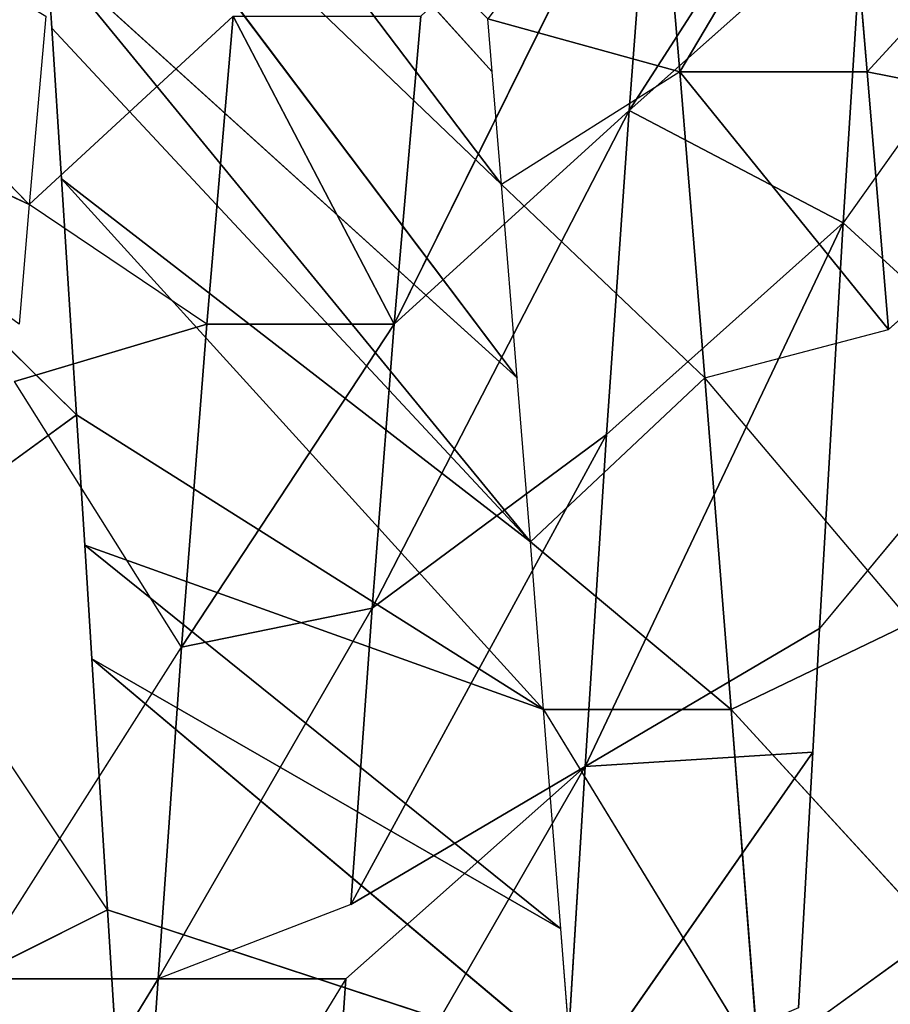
# Model space of a CAD drawing. Extents: x 0 to 40, y 0 to 81.9.
# Tile 554 of 623: x 33.376 to 33.783, y 75.366 to 75.826. Entities that reach past the tile are written whole.
import ezdxf

# ---------------------------------------------------------------- set-up
doc = ezdxf.new("R2010")
doc.units = 0
doc.header["$LTSCALE"] = 25.4
doc.layers.get('0').update_dxf_attribs({"color": 13, "linetype": 'CONTINUOUS'})

# ---------------------------------------------------------------- blocks, each defined once
blk = doc.blocks.new('ICE-TUBE-LED-S-8118_STL')
at = {"color": 0}
for p, q in [((76.05834, -11.27478, 44.68517), (76.16319, -11.04919, 44.30544)), ((76.05834, -11.27478, 44.68517), (76.16319, -11.04919, 44.30544)), ((76.28065, -11.05706, 44.37794), (76.05834, -11.27478, 44.68517)), ((76.28065, -11.05706, 44.37794), (76.05834, -11.27478, 44.68517)), ((75.96018, -11.29689, 47.79501), (76.05195, -11.20354, 47.75323)), ((75.96018, -11.29689, 47.79501), (75.89935, -11.21324, 47.81963)), ((75.72937, -11.31136, 47.8763), (75.87352, -11.21487, 47.82938)), ((75.72937, -11.31136, 47.8763), (75.68682, -11.22649, 47.88782)), ((75.69709, -11.33494, 44.51016), (75.53577, -11.23628, 44.46555)), ((75.69709, -11.24744, 44.51016), (75.69709, -11.33494, 44.51016)), ((75.69709, -11.24744, 44.51016), (75.85174, -11.34587, 44.57121)), ((75.85174, -11.34587, 44.57121), (75.97572, -11.26794, 44.63469)), ((76.0024, -11.35761, 44.65023), (75.97572, -11.26794, 44.63469)), ((76.05834, -11.27478, 44.68517), (76.0024, -11.27011, 44.65023)), ((76.36428, -11.27057, 47.56302), (76.06761, -11.49511, 47.30872)), ((76.36428, -11.27057, 47.56302), (76.06761, -11.49511, 47.30872)), ((76.36428, -11.27057, 47.56302), (76.12013, -11.49078, 47.27227)), ((76.36428, -11.27057, 47.56302), (76.12013, -11.49078, 47.27227)), ((76.27724, -11.27636, 47.62432), (75.97742, -11.50246, 47.36433)), ((76.27724, -11.27636, 47.62432), (75.97742, -11.50246, 47.36433)), ((76.0024, -11.35761, 44.65023), (76.05834, -11.27478, 44.68517)), ((76.14606, -11.28251, 44.74693), (76.05834, -11.27478, 44.68517)), ((76.14606, -11.37001, 44.74693), (76.05834, -11.27478, 44.68517)), ((76.27724, -11.27636, 47.62432), (76.06761, -11.49511, 47.30872)), ((76.27724, -11.27636, 47.62432), (76.06761, -11.49511, 47.30872)), ((76.17616, -11.283, 47.68711), (75.97742, -11.50246, 47.36433)), ((76.17616, -11.283, 47.68711), (75.97742, -11.50246, 47.36433)), ((76.14059, -11.28531, 47.70723), (76.17616, -11.283, 47.68711)), ((76.14059, -11.28531, 47.70723), (75.90089, -11.50861, 47.40528)), ((76.14059, -11.28531, 47.70723), (75.90089, -11.50861, 47.40528)), ((76.07031, -11.28986, 47.74417), (76.14059, -11.28531, 47.70723)), ((76.07031, -11.28986, 47.74417), (75.82272, -11.51481, 47.44171)), ((76.07031, -11.28986, 47.74417), (75.82272, -11.51481, 47.44171)), ((76.07031, -11.28986, 47.74417), (75.90089, -11.50861, 47.40528)), ((76.07031, -11.28986, 47.74417), (75.90089, -11.50861, 47.40528)), ((75.96018, -11.29689, 47.79501), (76.07031, -11.28986, 47.74417)), ((75.96018, -11.29689, 47.79501), (75.82272, -11.51481, 47.44171)), ((75.96018, -11.29689, 47.79501), (75.82272, -11.51481, 47.44171)), ((75.89935, -11.30074, 47.81963), (75.96018, -11.29689, 47.79501)), ((75.89935, -11.30074, 47.81963), (75.72042, -11.52282, 47.48183)), ((75.89935, -11.30074, 47.81963), (75.72042, -11.52282, 47.48183)), ((75.82272, -11.51481, 47.44171), (75.89935, -11.30074, 47.81963)), ((75.82272, -11.51481, 47.44171), (75.89935, -11.30074, 47.81963)), ((75.84633, -11.30407, 47.83918), (75.89935, -11.30074, 47.81963)), ((75.84633, -11.30407, 47.83918), (75.65839, -11.52763, 47.50224)), ((75.84633, -11.30407, 47.83918), (75.65839, -11.52763, 47.50224)), ((75.84633, -11.30407, 47.83918), (75.72042, -11.52282, 47.48183)), ((75.84633, -11.30407, 47.83918), (75.72042, -11.52282, 47.48183)), ((75.72937, -11.31136, 47.8763), (75.84633, -11.30407, 47.83918)), ((75.64503, -11.31656, 47.89814), (75.72937, -11.31136, 47.8763)), ((75.72937, -11.31136, 47.8763), (75.65839, -11.52763, 47.50224)), ((75.72937, -11.31136, 47.8763), (75.65839, -11.52763, 47.50224)), ((75.69709, -11.42244, 44.51016), (75.53577, -11.32378, 44.46555)), ((75.85174, -11.34587, 44.57121), (75.69709, -11.33494, 44.51016)), ((75.87003, -11.43473, 44.57972), (75.69709, -11.33494, 44.51016)), ((75.85174, -11.34587, 44.57121), (75.69709, -11.33494, 44.51016)), ((75.87003, -11.43473, 44.57972), (75.69709, -11.33494, 44.51016)), ((75.73182, -11.42481, 44.52224), (75.69709, -11.33494, 44.51016)), ((75.69709, -11.42244, 44.51016), (75.69709, -11.33494, 44.51016)), ((76.0024, -11.35761, 44.65023), (75.85174, -11.34587, 44.57121)), ((76.0024, -11.44511, 44.65023), (75.85174, -11.34587, 44.57121)), ((76.0024, -11.35761, 44.65023), (75.85174, -11.34587, 44.57121)), ((75.87003, -11.43473, 44.57972), (75.85174, -11.34587, 44.57121)), ((76.0024, -11.44511, 44.65023), (75.85174, -11.34587, 44.57121)), ((75.87003, -11.43473, 44.57972), (75.85174, -11.34587, 44.57121)), ((76.14606, -11.37001, 44.74693), (76.0024, -11.35761, 44.65023)), ((76.0024, -11.44511, 44.65023), (76.0024, -11.35761, 44.65023)), ((76.14606, -11.37001, 44.74693), (76.0024, -11.35761, 44.65023)), ((76.0024, -11.44511, 44.65023), (76.0024, -11.35761, 44.65023)), ((75.69709, -11.42244, 44.51016), (75.58933, -11.41501, 44.47832)), ((75.69709, -11.42244, 44.51016), (75.79614, -11.53419, 44.34405)), ((75.87003, -11.43473, 44.57972), (75.73182, -11.42481, 44.52224)), ((75.73182, -11.42481, 44.52224), (75.79614, -11.53419, 44.34405)), ((75.73182, -11.42481, 44.52224), (75.95103, -11.54411, 44.40846)), ((75.73182, -11.42481, 44.52224), (75.95103, -11.54411, 44.40846)), ((75.87003, -11.43473, 44.57972), (75.73182, -11.42481, 44.52224)), ((76.0024, -11.44511, 44.65023), (75.87003, -11.43473, 44.57972)), ((75.95103, -11.54411, 44.40846), (75.87003, -11.43473, 44.57972)), ((75.87003, -11.43473, 44.57972), (76.10205, -11.55468, 44.48909)), ((75.95103, -11.54411, 44.40846), (75.87003, -11.43473, 44.57972)), ((75.87003, -11.43473, 44.57972), (76.10205, -11.55468, 44.48909)), ((76.0024, -11.44511, 44.65023), (75.87003, -11.43473, 44.57972)), ((76.14606, -11.45751, 44.74693), (76.0024, -11.44511, 44.65023)), ((76.14606, -11.45751, 44.74693), (76.0024, -11.44511, 44.65023)), ((76.24675, -11.56578, 44.58566), (76.0024, -11.44511, 44.65023)), ((76.10205, -11.55468, 44.48909), (76.0024, -11.44511, 44.65023)), ((76.24675, -11.56578, 44.58566), (76.0024, -11.44511, 44.65023)), ((76.10205, -11.55468, 44.48909), (76.0024, -11.44511, 44.65023)), ((76.12013, -11.49078, 47.27227), (76.14488, -11.48872, 47.25397)), ((76.12013, -11.57828, 47.27227), (76.14488, -11.48872, 47.25397)), ((76.06761, -11.49511, 47.30872), (76.12013, -11.49078, 47.27227)), ((75.97742, -11.50246, 47.36433), (76.06761, -11.49511, 47.30872)), ((75.97742, -11.58996, 47.36433), (76.06761, -11.49511, 47.30872)), ((76.12013, -11.57828, 47.27227), (76.06761, -11.49511, 47.30872)), ((75.90089, -11.50861, 47.40528), (75.97742, -11.50246, 47.36433)), ((75.82272, -11.51481, 47.44171), (75.90089, -11.50861, 47.40528)), ((75.82272, -11.60231, 47.44171), (75.90089, -11.50861, 47.40528)), ((75.97742, -11.58996, 47.36433), (75.90089, -11.50861, 47.40528)), ((75.82272, -11.51481, 47.44171), (75.65839, -11.61513, 47.50224)), ((75.72042, -11.52282, 47.48183), (75.82272, -11.51481, 47.44171)), ((75.82272, -11.51481, 47.44171), (75.82272, -11.60231, 47.44171)), ((75.63648, -11.52439, 44.29484), (75.79614, -11.53419, 44.34405)), ((75.80289, -11.64039, 44.14608), (75.63648, -11.52439, 44.29484)), ((75.63648, -11.52439, 44.29484), (75.79614, -11.53419, 44.34405)), ((75.80289, -11.64039, 44.14608), (75.63648, -11.52439, 44.29484)), ((75.65839, -11.52763, 47.50224), (75.72042, -11.52282, 47.48183)), ((75.95103, -11.54411, 44.40846), (75.79614, -11.53419, 44.34405)), ((75.86047, -11.64356, 44.16586), (75.79614, -11.53419, 44.34405)), ((75.79614, -11.53419, 44.34405), (76.0497, -11.65456, 44.24567)), ((75.79614, -11.53419, 44.34405), (76.0497, -11.65456, 44.24567)), ((75.95103, -11.54411, 44.40846), (75.79614, -11.53419, 44.34405)), ((75.80289, -11.64039, 44.14608), (75.79614, -11.53419, 44.34405)), ((75.86047, -11.64356, 44.16586), (75.79614, -11.53419, 44.34405)), ((75.80289, -11.64039, 44.14608), (75.79614, -11.53419, 44.34405)), ((76.10205, -11.55468, 44.48909), (75.95103, -11.54411, 44.40846)), ((75.95103, -11.54411, 44.40846), (76.0497, -11.65456, 44.24567)), ((75.95103, -11.54411, 44.40846), (76.0497, -11.65456, 44.24567)), ((76.10205, -11.55468, 44.48909), (75.95103, -11.54411, 44.40846)), ((76.10205, -11.55468, 44.48909), (76.0497, -11.65456, 44.24567)), ((76.10205, -11.55468, 44.48909), (76.0497, -11.65456, 44.24567)), ((76.28065, -11.66956, 44.37794), (76.10205, -11.55468, 44.48909)), ((76.10205, -11.55468, 44.48909), (76.24675, -11.56578, 44.58566)), ((76.10205, -11.55468, 44.48909), (76.24675, -11.56578, 44.58566)), ((76.10205, -11.55468, 44.48909), (76.1993, -11.66406, 44.32652)), ((76.10205, -11.55468, 44.48909), (76.1993, -11.66406, 44.32652)), ((76.28065, -11.66956, 44.37794), (76.10205, -11.55468, 44.48909)), ((76.24926, -11.56739, 47.16787), (76.12013, -11.57828, 47.27227)), ((76.24926, -11.56739, 47.16787), (76.12013, -11.57828, 47.27227)), ((75.97742, -11.58996, 47.36433), (76.12013, -11.57828, 47.27227)), ((75.97742, -11.58996, 47.36433), (76.12013, -11.57828, 47.27227)), ((76.12013, -11.57828, 47.27227), (76.00002, -11.67563, 47.35118)), ((76.12013, -11.66578, 47.27227), (76.12013, -11.57828, 47.27227)), ((75.97742, -11.58996, 47.36433), (75.82272, -11.60231, 47.44171)), ((75.97742, -11.58996, 47.36433), (75.82272, -11.60231, 47.44171)), ((75.86331, -11.6866, 47.42344), (75.97742, -11.58996, 47.36433)), ((75.97742, -11.58996, 47.36433), (76.00002, -11.67563, 47.35118)), ((75.65839, -11.61513, 47.50224), (75.82272, -11.60231, 47.44171)), ((75.65839, -11.61513, 47.50224), (75.82272, -11.60231, 47.44171)), ((75.82272, -11.60231, 47.44171), (75.71834, -11.69799, 47.48256)), ((75.86331, -11.6866, 47.42344), (75.82272, -11.60231, 47.44171)), ((75.65839, -11.61513, 47.50224), (75.71834, -11.69799, 47.48256)), ((75.68363, -11.63376, 44.11135), (75.80289, -11.64039, 44.14608)), ((75.80289, -11.64039, 44.14608), (75.86047, -11.64356, 44.16586)), ((75.97386, -11.73752, 44.21085), (75.86047, -11.64356, 44.16586)), ((75.86047, -11.64356, 44.16586), (76.0497, -11.65456, 44.24567)), ((75.86047, -11.64356, 44.16586), (76.0497, -11.65456, 44.24567)), ((75.97386, -11.73752, 44.21085), (76.0497, -11.65456, 44.24567)), ((76.18504, -11.75062, 44.31807), (76.0497, -11.65456, 44.24567)), ((76.0497, -11.65456, 44.24567), (76.1993, -11.66406, 44.32652)), ((76.0497, -11.65456, 44.24567), (76.1993, -11.66406, 44.32652)), ((76.12013, -11.66578, 47.27227), (76.24926, -11.65489, 47.16787)), ((76.12013, -11.66578, 47.27227), (76.24926, -11.65489, 47.16787)), ((76.00002, -11.67563, 47.35118), (76.12013, -11.66578, 47.27227)), ((76.09668, -11.785, 47.51411), (76.12013, -11.66578, 47.27227)), ((76.09668, -11.785, 47.51411), (76.12013, -11.66578, 47.27227)), ((76.23877, -11.7746, 47.42022), (76.12013, -11.66578, 47.27227)), ((76.23877, -11.7746, 47.42022), (76.12013, -11.66578, 47.27227)), ((76.09668, -11.785, 47.51411), (76.00002, -11.67563, 47.35118))]:
    blk.add_line(p, q, dxfattribs=at)
mesh = blk.add_polyface(dxfattribs=at)
corners = [(81.99833, 18.65613, 0), (32.39832, 18.53461, 0), (32.39832, 18.65613, 0), (33.41051, 17.76106, 0), (34.4478, 16.85461, 0), (35.42089, 15.87956, 0), (36.32527, 14.84046, 0), (37.15673, 13.74214, 0), (37.91139, 12.58971, 0), (38.58575, 11.38851, 0), (39.17668, 10.14416, 0), (39.68142, 8.86242, 0), (40.09764, 7.54925, 0), (40.42338, 6.21078, 0), (40.65715, 4.85321, 0), (40.79784, 3.48288, 0), (40.84481, 2.10613, 0), (81.99833, -14.44387, 0), (33.41051, -13.5488, 0), (32.39832, -14.44387, 0), (32.39832, -14.32234, 0), (34.4478, -12.64234, 0), (35.42089, -11.6673, 0), (36.32527, -10.6282, 0), (37.15673, -9.52987, 0), (37.91139, -8.37744, 0), (38.58575, -7.17625, 0), (39.17668, -5.93189, 0), (39.68142, -4.65015, 0), (40.09764, -3.33699, 0), (40.42338, -1.99851, 0), (40.65715, -0.64095, 0), (40.79784, 0.72939, 0)]
mesh.append_faces([[corners[k] for k in face] for face in [(0, 1, 2), (18, 19, 20)]], dxfattribs={"vtx0": -1, "color": 0})
mesh.append_faces([[corners[k] for k in face] for face in [(1, 0, 3), (3, 0, 4), (4, 0, 5), (5, 0, 6), (6, 0, 7), (7, 0, 8), (8, 0, 9), (9, 0, 10), (10, 0, 11), (11, 0, 12), (12, 0, 13), (13, 0, 14), (14, 0, 15), (15, 0, 16), (19, 18, 17)]], dxfattribs={"vtx0": -1, "vtx1": -1, "color": 0})
mesh.append_faces([[corners[k] for k in face] for face in [(16, 0, 17), (17, 18, 21), (17, 21, 22), (17, 22, 23), (17, 23, 24), (17, 24, 25), (17, 25, 26), (17, 26, 27), (17, 27, 28), (17, 28, 29), (17, 29, 30), (17, 30, 31), (17, 31, 32), (17, 32, 16)]], dxfattribs={"vtx0": -1, "vtx2": -1, "color": 0})
mesh = blk.add_polyface(dxfattribs=at)
corners = [(81.99833, -14.44387, 92), (32.39832, -14.32234, 92), (32.39832, -14.44387, 92), (33.41051, -13.5488, 92), (34.4478, -12.64234, 92), (35.42089, -11.6673, 92), (36.32527, -10.6282, 92), (37.15673, -9.52987, 92), (37.91139, -8.37744, 92), (38.58575, -7.17625, 92), (39.17668, -5.93189, 92), (39.68142, -4.65015, 92), (40.09764, -3.33699, 92), (40.42338, -1.99851, 92), (40.65715, -0.64095, 92), (40.79784, 0.72939, 92), (40.84481, 2.10613, 92), (33.41051, 17.76106, 92), (32.39832, 18.65613, 92), (32.39832, 18.53461, 92), (81.99833, 18.65613, 92), (34.4478, 16.85461, 92), (35.42089, 15.87956, 92), (36.32527, 14.84046, 92), (37.15673, 13.74214, 92), (37.91139, 12.58971, 92), (38.58575, 11.38851, 92), (39.17668, 10.14416, 92), (39.68142, 8.86242, 92), (40.09764, 7.54925, 92), (40.42338, 6.21078, 92), (40.65715, 4.85321, 92), (40.79784, 3.48288, 92)]
mesh.append_faces([[corners[k] for k in face] for face in [(0, 1, 2), (17, 18, 19)]], dxfattribs={"vtx0": -1, "color": 0})
mesh.append_faces([[corners[k] for k in face] for face in [(1, 0, 3), (3, 0, 4), (4, 0, 5), (5, 0, 6), (6, 0, 7), (7, 0, 8), (8, 0, 9), (9, 0, 10), (10, 0, 11), (11, 0, 12), (12, 0, 13), (13, 0, 14), (14, 0, 15), (15, 0, 16), (18, 17, 20), (20, 16, 0)]], dxfattribs={"vtx0": -1, "vtx1": -1, "color": 0})
mesh.append_faces([[corners[k] for k in face] for face in [(20, 17, 21), (20, 21, 22), (20, 22, 23), (20, 23, 24), (20, 24, 25), (20, 25, 26), (20, 26, 27), (20, 27, 28), (20, 28, 29), (20, 29, 30), (20, 30, 31), (20, 31, 32), (20, 32, 16)]], dxfattribs={"vtx0": -1, "vtx2": -1, "color": 0})
mesh = blk.add_polyface(dxfattribs=at)
corners = [(82.19833, -12.64387, 2), (64.19833, 16.85613, 2), (64.19833, -12.64387, 2), (82.19833, 16.85613, 2)]
mesh.append_faces([[corners[k] for k in face] for face in [(0, 1, 2), (1, 0, 3)]], dxfattribs={"vtx0": -1, "color": 0})
mesh = blk.add_polyface(dxfattribs=at)
corners = [(64.19833, 16.85613, 90), (82.19833, -12.64387, 90), (64.19833, -12.64387, 90), (82.19833, 16.85613, 90)]
mesh.append_faces([[corners[k] for k in face] for face in [(0, 1, 2), (1, 0, 3)]], dxfattribs={"vtx0": -1, "color": 0})
mesh = blk.add_polyface(dxfattribs=at)
corners = [(76.05834, -11.27478, 44.68517), (76.0024, -11.27011, 44.65023), (76.16319, -11.04919, 44.30544)]
mesh.append_faces([[corners[k] for k in face] for face in [(0, 1, 2)]], dxfattribs={"color": 0})
mesh = blk.add_polyface(dxfattribs=at)
corners = [(76.05834, -11.27478, 44.68517), (76.16319, -11.04919, 44.30544), (76.28065, -11.05706, 44.37794)]
mesh.append_faces([[corners[k] for k in face] for face in [(0, 1, 2)]], dxfattribs={"color": 0})
mesh = blk.add_polyface(dxfattribs=at)
corners = [(76.14606, -11.28251, 44.74693), (76.05834, -11.27478, 44.68517), (76.28065, -11.05706, 44.37794)]
mesh.append_faces([[corners[k] for k in face] for face in [(0, 1, 2)]], dxfattribs={"color": 0})
mesh = blk.add_polyface(dxfattribs=at)
corners = [(76.05195, -11.20354, 47.75323), (75.89935, -11.21324, 47.81963), (75.96018, -11.29689, 47.79501)]
mesh.append_faces([[corners[k] for k in face] for face in [(0, 1, 2)]], dxfattribs={"color": 0})
mesh = blk.add_polyface(dxfattribs=at)
corners = [(75.87352, -11.21487, 47.82938), (75.68682, -11.22649, 47.88782), (75.72937, -11.31136, 47.8763)]
mesh.append_faces([[corners[k] for k in face] for face in [(0, 1, 2)]], dxfattribs={"color": 0})
mesh = blk.add_polyface(dxfattribs=at)
corners = [(75.69709, -11.33494, 44.51016), (75.53577, -11.32378, 44.46555), (75.53577, -11.23628, 44.46555), (75.69709, -11.42244, 44.51016)]
mesh.append_faces([[corners[k] for k in face] for face in [(0, 1, 2), (1, 0, 3)]], dxfattribs={"vtx0": -1, "color": 0})
mesh = blk.add_polyface(dxfattribs=at)
corners = [(75.85174, -11.34587, 44.57121), (75.69709, -11.33494, 44.51016), (75.69709, -11.24744, 44.51016)]
mesh.append_faces([[corners[k] for k in face] for face in [(0, 1, 2)]], dxfattribs={"color": 0})
mesh = blk.add_polyface(dxfattribs=at)
corners = [(76.0024, -11.35761, 44.65023), (75.85174, -11.34587, 44.57121), (75.97572, -11.26794, 44.63469)]
mesh.append_faces([[corners[k] for k in face] for face in [(0, 1, 2)]], dxfattribs={"color": 0})
mesh = blk.add_polyface(dxfattribs=at)
corners = [(76.36428, -11.27057, 47.56302), (76.06761, -11.49511, 47.30872), (76.12013, -11.49078, 47.27227)]
mesh.append_faces([[corners[k] for k in face] for face in [(0, 1, 2)]], dxfattribs={"color": 0})
mesh = blk.add_polyface(dxfattribs=at)
corners = [(76.27724, -11.27636, 47.62432), (76.06761, -11.49511, 47.30872), (76.36428, -11.27057, 47.56302)]
mesh.append_faces([[corners[k] for k in face] for face in [(0, 1, 2)]], dxfattribs={"color": 0})
mesh = blk.add_polyface(dxfattribs=at)
corners = [(76.36428, -11.27057, 47.56302), (76.12013, -11.49078, 47.27227), (76.14488, -11.48872, 47.25397)]
mesh.append_faces([[corners[k] for k in face] for face in [(0, 1, 2)]], dxfattribs={"color": 0})
mesh = blk.add_polyface(dxfattribs=at)
corners = [(76.27724, -11.27636, 47.62432), (75.97742, -11.50246, 47.36433), (76.06761, -11.49511, 47.30872)]
mesh.append_faces([[corners[k] for k in face] for face in [(0, 1, 2)]], dxfattribs={"color": 0})
mesh = blk.add_polyface(dxfattribs=at)
corners = [(76.17616, -11.283, 47.68711), (75.97742, -11.50246, 47.36433), (76.27724, -11.27636, 47.62432)]
mesh.append_faces([[corners[k] for k in face] for face in [(0, 1, 2)]], dxfattribs={"color": 0})
mesh = blk.add_polyface(dxfattribs=at)
corners = [(76.14606, -11.37001, 44.74693), (76.0024, -11.35761, 44.65023), (76.05834, -11.27478, 44.68517)]
mesh.append_faces([[corners[k] for k in face] for face in [(0, 1, 2)]], dxfattribs={"color": 0})
mesh = blk.add_polyface(dxfattribs=at)
corners = [(76.17616, -11.283, 47.68711), (75.90089, -11.50861, 47.40528), (75.97742, -11.50246, 47.36433), (76.14059, -11.28531, 47.70723)]
mesh.append_faces([[corners[k] for k in face] for face in [(0, 1, 2), (1, 0, 3)]], dxfattribs={"vtx0": -1, "color": 0})
mesh = blk.add_polyface(dxfattribs=at)
corners = [(76.07031, -11.28986, 47.74417), (75.90089, -11.50861, 47.40528), (76.14059, -11.28531, 47.70723)]
mesh.append_faces([[corners[k] for k in face] for face in [(0, 1, 2)]], dxfattribs={"color": 0})
mesh = blk.add_polyface(dxfattribs=at)
corners = [(76.07031, -11.28986, 47.74417), (75.82272, -11.51481, 47.44171), (75.90089, -11.50861, 47.40528)]
mesh.append_faces([[corners[k] for k in face] for face in [(0, 1, 2)]], dxfattribs={"color": 0})
mesh = blk.add_polyface(dxfattribs=at)
corners = [(75.96018, -11.29689, 47.79501), (75.82272, -11.51481, 47.44171), (76.07031, -11.28986, 47.74417)]
mesh.append_faces([[corners[k] for k in face] for face in [(0, 1, 2)]], dxfattribs={"color": 0})
mesh = blk.add_polyface(dxfattribs=at)
corners = [(75.89935, -11.30074, 47.81963), (75.82272, -11.51481, 47.44171), (75.96018, -11.29689, 47.79501)]
mesh.append_faces([[corners[k] for k in face] for face in [(0, 1, 2)]], dxfattribs={"color": 0})
mesh = blk.add_polyface(dxfattribs=at)
corners = [(75.89935, -11.30074, 47.81963), (75.72042, -11.52282, 47.48183), (75.82272, -11.51481, 47.44171)]
mesh.append_faces([[corners[k] for k in face] for face in [(0, 1, 2)]], dxfattribs={"color": 0})
mesh = blk.add_polyface(dxfattribs=at)
corners = [(75.84633, -11.30407, 47.83918), (75.72042, -11.52282, 47.48183), (75.89935, -11.30074, 47.81963)]
mesh.append_faces([[corners[k] for k in face] for face in [(0, 1, 2)]], dxfattribs={"color": 0})
mesh = blk.add_polyface(dxfattribs=at)
corners = [(75.84633, -11.30407, 47.83918), (75.65839, -11.52763, 47.50224), (75.72042, -11.52282, 47.48183)]
mesh.append_faces([[corners[k] for k in face] for face in [(0, 1, 2)]], dxfattribs={"color": 0})
mesh = blk.add_polyface(dxfattribs=at)
corners = [(75.72937, -11.31136, 47.8763), (75.65839, -11.52763, 47.50224), (75.84633, -11.30407, 47.83918)]
mesh.append_faces([[corners[k] for k in face] for face in [(0, 1, 2)]], dxfattribs={"color": 0})
mesh = blk.add_polyface(dxfattribs=at)
corners = [(75.64503, -11.31656, 47.89814), (75.65839, -11.52763, 47.50224), (75.72937, -11.31136, 47.8763)]
mesh.append_faces([[corners[k] for k in face] for face in [(0, 1, 2)]], dxfattribs={"color": 0})
mesh = blk.add_polyface(dxfattribs=at)
corners = [(75.87003, -11.43473, 44.57972), (75.69709, -11.33494, 44.51016), (75.85174, -11.34587, 44.57121)]
mesh.append_faces([[corners[k] for k in face] for face in [(0, 1, 2)]], dxfattribs={"color": 0})
mesh = blk.add_polyface(dxfattribs=at)
corners = [(75.87003, -11.43473, 44.57972), (75.73182, -11.42481, 44.52224), (75.69709, -11.33494, 44.51016)]
mesh.append_faces([[corners[k] for k in face] for face in [(0, 1, 2)]], dxfattribs={"color": 0})
mesh = blk.add_polyface(dxfattribs=at)
corners = [(76.0024, -11.44511, 44.65023), (75.85174, -11.34587, 44.57121), (76.0024, -11.35761, 44.65023)]
mesh.append_faces([[corners[k] for k in face] for face in [(0, 1, 2)]], dxfattribs={"color": 0})
mesh = blk.add_polyface(dxfattribs=at)
corners = [(76.0024, -11.44511, 44.65023), (75.87003, -11.43473, 44.57972), (75.85174, -11.34587, 44.57121)]
mesh.append_faces([[corners[k] for k in face] for face in [(0, 1, 2)]], dxfattribs={"color": 0})
mesh = blk.add_polyface(dxfattribs=at)
corners = [(76.14606, -11.37001, 44.74693), (76.0024, -11.44511, 44.65023), (76.0024, -11.35761, 44.65023), (76.14606, -11.45751, 44.74693)]
mesh.append_faces([[corners[k] for k in face] for face in [(0, 1, 2), (1, 0, 3)]], dxfattribs={"vtx0": -1, "color": 0})
mesh = blk.add_polyface(dxfattribs=at)
corners = [(75.58933, -11.41501, 44.47832), (75.79614, -11.53419, 44.34405), (75.63648, -11.52439, 44.29484), (75.69709, -11.42244, 44.51016)]
mesh.append_faces([[corners[k] for k in face] for face in [(0, 1, 2), (1, 0, 3)]], dxfattribs={"vtx0": -1, "color": 0})
mesh = blk.add_polyface(dxfattribs=at)
corners = [(75.73182, -11.42481, 44.52224), (75.95103, -11.54411, 44.40846), (75.79614, -11.53419, 44.34405)]
mesh.append_faces([[corners[k] for k in face] for face in [(0, 1, 2)]], dxfattribs={"color": 0})
mesh = blk.add_polyface(dxfattribs=at)
corners = [(75.87003, -11.43473, 44.57972), (75.95103, -11.54411, 44.40846), (75.73182, -11.42481, 44.52224)]
mesh.append_faces([[corners[k] for k in face] for face in [(0, 1, 2)]], dxfattribs={"color": 0})
mesh = blk.add_polyface(dxfattribs=at)
corners = [(75.87003, -11.43473, 44.57972), (76.10205, -11.55468, 44.48909), (75.95103, -11.54411, 44.40846)]
mesh.append_faces([[corners[k] for k in face] for face in [(0, 1, 2)]], dxfattribs={"color": 0})
mesh = blk.add_polyface(dxfattribs=at)
corners = [(76.0024, -11.44511, 44.65023), (76.10205, -11.55468, 44.48909), (75.87003, -11.43473, 44.57972)]
mesh.append_faces([[corners[k] for k in face] for face in [(0, 1, 2)]], dxfattribs={"color": 0})
mesh = blk.add_polyface(dxfattribs=at)
corners = [(76.14606, -11.45751, 44.74693), (76.24675, -11.56578, 44.58566), (76.0024, -11.44511, 44.65023)]
mesh.append_faces([[corners[k] for k in face] for face in [(0, 1, 2)]], dxfattribs={"color": 0})
mesh = blk.add_polyface(dxfattribs=at)
corners = [(76.0024, -11.44511, 44.65023), (76.24675, -11.56578, 44.58566), (76.10205, -11.55468, 44.48909)]
mesh.append_faces([[corners[k] for k in face] for face in [(0, 1, 2)]], dxfattribs={"color": 0})
mesh = blk.add_polyface(dxfattribs=at)
corners = [(76.24926, -11.56739, 47.16787), (76.14488, -11.48872, 47.25397), (76.12013, -11.57828, 47.27227)]
mesh.append_faces([[corners[k] for k in face] for face in [(0, 1, 2)]], dxfattribs={"color": 0})
mesh = blk.add_polyface(dxfattribs=at)
corners = [(76.12013, -11.57828, 47.27227), (76.06761, -11.49511, 47.30872), (75.97742, -11.58996, 47.36433)]
mesh.append_faces([[corners[k] for k in face] for face in [(0, 1, 2)]], dxfattribs={"color": 0})
mesh = blk.add_polyface(dxfattribs=at)
corners = [(75.97742, -11.58996, 47.36433), (75.90089, -11.50861, 47.40528), (75.82272, -11.60231, 47.44171)]
mesh.append_faces([[corners[k] for k in face] for face in [(0, 1, 2)]], dxfattribs={"color": 0})
mesh = blk.add_polyface(dxfattribs=at)
corners = [(75.82272, -11.51481, 47.44171), (75.65839, -11.61513, 47.50224), (75.82272, -11.60231, 47.44171)]
mesh.append_faces([[corners[k] for k in face] for face in [(0, 1, 2)]], dxfattribs={"color": 0})
mesh = blk.add_polyface(dxfattribs=at)
corners = [(75.79614, -11.53419, 44.34405), (75.80289, -11.64039, 44.14608), (75.63648, -11.52439, 44.29484)]
mesh.append_faces([[corners[k] for k in face] for face in [(0, 1, 2)]], dxfattribs={"color": 0})
mesh = blk.add_polyface(dxfattribs=at)
corners = [(75.63648, -11.52439, 44.29484), (75.80289, -11.64039, 44.14608), (75.68363, -11.63376, 44.11135)]
mesh.append_faces([[corners[k] for k in face] for face in [(0, 1, 2)]], dxfattribs={"color": 0})
mesh = blk.add_polyface(dxfattribs=at)
corners = [(75.79614, -11.53419, 44.34405), (76.0497, -11.65456, 44.24567), (75.86047, -11.64356, 44.16586)]
mesh.append_faces([[corners[k] for k in face] for face in [(0, 1, 2)]], dxfattribs={"color": 0})
mesh = blk.add_polyface(dxfattribs=at)
corners = [(75.95103, -11.54411, 44.40846), (76.0497, -11.65456, 44.24567), (75.79614, -11.53419, 44.34405)]
mesh.append_faces([[corners[k] for k in face] for face in [(0, 1, 2)]], dxfattribs={"color": 0})
mesh = blk.add_polyface(dxfattribs=at)
corners = [(75.79614, -11.53419, 44.34405), (75.86047, -11.64356, 44.16586), (75.80289, -11.64039, 44.14608)]
mesh.append_faces([[corners[k] for k in face] for face in [(0, 1, 2)]], dxfattribs={"color": 0})
mesh = blk.add_polyface(dxfattribs=at)
corners = [(76.10205, -11.55468, 44.48909), (76.0497, -11.65456, 44.24567), (75.95103, -11.54411, 44.40846)]
mesh.append_faces([[corners[k] for k in face] for face in [(0, 1, 2)]], dxfattribs={"color": 0})
mesh = blk.add_polyface(dxfattribs=at)
corners = [(76.10205, -11.55468, 44.48909), (76.1993, -11.66406, 44.32652), (76.0497, -11.65456, 44.24567)]
mesh.append_faces([[corners[k] for k in face] for face in [(0, 1, 2)]], dxfattribs={"color": 0})
mesh = blk.add_polyface(dxfattribs=at)
corners = [(76.24675, -11.56578, 44.58566), (76.28065, -11.66956, 44.37794), (76.10205, -11.55468, 44.48909)]
mesh.append_faces([[corners[k] for k in face] for face in [(0, 1, 2)]], dxfattribs={"color": 0})
mesh = blk.add_polyface(dxfattribs=at)
corners = [(76.10205, -11.55468, 44.48909), (76.28065, -11.66956, 44.37794), (76.1993, -11.66406, 44.32652)]
mesh.append_faces([[corners[k] for k in face] for face in [(0, 1, 2)]], dxfattribs={"color": 0})
mesh = blk.add_polyface(dxfattribs=at)
corners = [(76.24926, -11.65489, 47.16787), (76.12013, -11.57828, 47.27227), (76.12013, -11.66578, 47.27227), (76.24926, -11.56739, 47.16787)]
mesh.append_faces([[corners[k] for k in face] for face in [(0, 1, 2), (1, 0, 3)]], dxfattribs={"vtx0": -1, "color": 0})
mesh = blk.add_polyface(dxfattribs=at)
corners = [(76.12013, -11.57828, 47.27227), (75.97742, -11.58996, 47.36433), (76.00002, -11.67563, 47.35118)]
mesh.append_faces([[corners[k] for k in face] for face in [(0, 1, 2)]], dxfattribs={"color": 0})
mesh = blk.add_polyface(dxfattribs=at)
corners = [(75.97742, -11.58996, 47.36433), (75.82272, -11.60231, 47.44171), (75.86331, -11.6866, 47.42344)]
mesh.append_faces([[corners[k] for k in face] for face in [(0, 1, 2)]], dxfattribs={"color": 0})
mesh = blk.add_polyface(dxfattribs=at)
corners = [(75.82272, -11.60231, 47.44171), (75.65839, -11.61513, 47.50224), (75.71834, -11.69799, 47.48256)]
mesh.append_faces([[corners[k] for k in face] for face in [(0, 1, 2)]], dxfattribs={"color": 0})
mesh = blk.add_polyface(dxfattribs=at)
corners = [(76.0497, -11.65456, 44.24567), (75.97386, -11.73752, 44.21085), (75.86047, -11.64356, 44.16586)]
mesh.append_faces([[corners[k] for k in face] for face in [(0, 1, 2)]], dxfattribs={"color": 0})
mesh = blk.add_polyface(dxfattribs=at)
corners = [(76.1993, -11.66406, 44.32652), (76.18504, -11.75062, 44.31807), (76.0497, -11.65456, 44.24567)]
mesh.append_faces([[corners[k] for k in face] for face in [(0, 1, 2)]], dxfattribs={"color": 0})
mesh = blk.add_polyface(dxfattribs=at)
corners = [(76.23877, -11.7746, 47.42022), (76.24926, -11.65489, 47.16787), (76.12013, -11.66578, 47.27227)]
mesh.append_faces([[corners[k] for k in face] for face in [(0, 1, 2)]], dxfattribs={"color": 0})
mesh = blk.add_polyface(dxfattribs=at)
corners = [(76.09668, -11.785, 47.51411), (76.12013, -11.66578, 47.27227), (76.00002, -11.67563, 47.35118)]
mesh.append_faces([[corners[k] for k in face] for face in [(0, 1, 2)]], dxfattribs={"color": 0})
mesh = blk.add_polyface(dxfattribs=at)
corners = [(76.09668, -11.785, 47.51411), (76.23877, -11.7746, 47.42022), (76.12013, -11.66578, 47.27227)]
mesh.append_faces([[corners[k] for k in face] for face in [(0, 1, 2)]], dxfattribs={"color": 0})

msp = doc.modelspace()

# ---------------------------------------------------------------- block references
at = {"color": 8, "rotation": 90.00000000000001}
msp.add_blockref('ICE-TUBE-LED-S-8118_STL', (22.10613, -0.3188, 254.70001), dxfattribs=at)

doc.saveas('drawing.dxf')
